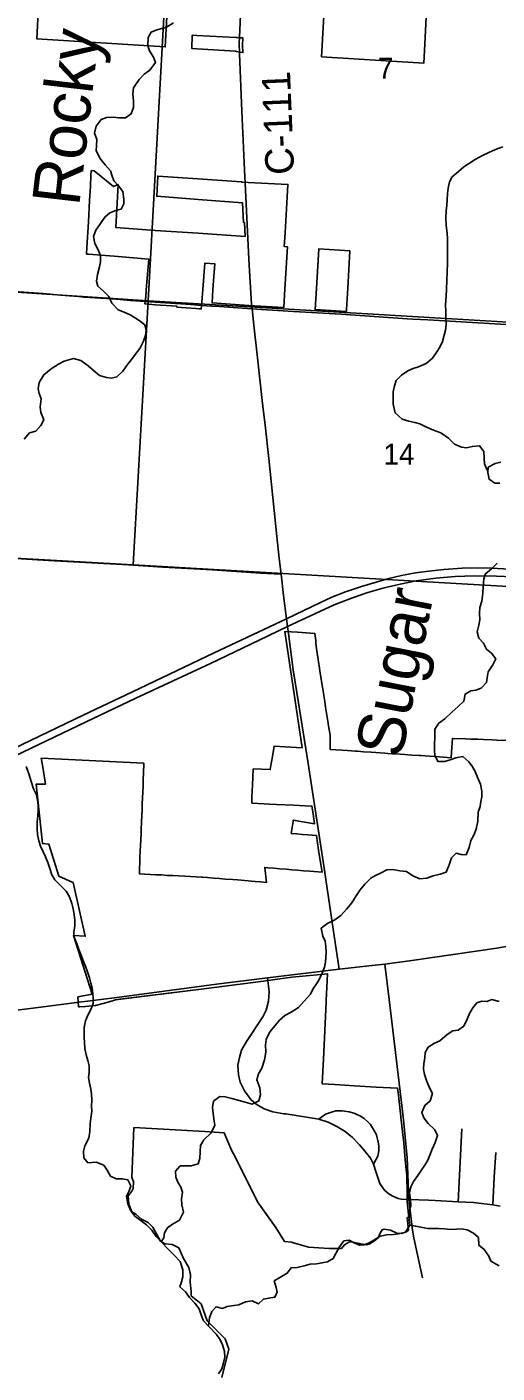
# Model space of a CAD drawing. Extents: x 114843 to 284848, y 317643 to 566895.
# Drawn here: x 249076 to 254029, y 425802 to 439982 of the extents above; entities that cross this region are included whole.
import ezdxf

# ---------------------------------------------------------------- set-up
doc = ezdxf.new("R2010")
doc.units = 0
for name, color, linetype in [('GM_X_City_Street', 7, 'Continuous'), ('GM_X_Corporation', 7, 'Continuous'), ('GM_X_County_Road', 7, 'Continuous'), ('GM_X_County_Road_Text', 7, 'Continuous'), ('GM_X_Minor_River', 7, 'Continuous'), ('GM_X_Minor_River_Text', 7, 'Continuous'), ('GM_X_Section', 7, 'Continuous'), ('GM_X_Section_Text', 7, 'Continuous'), ('GM_X_State_Route', 7, 'Continuous')]:
    doc.layers.add(name, color=color, linetype=linetype)

msp = doc.modelspace()

# ---------------------------------------------------------------- linework, layer by layer
at = {"layer": 'GM_X_City_Street'}
for p, q in [((253618, 427607), (253659, 428375)), ((253244, 426805), (253192, 427046))]:
    msp.add_line(p, q, dxfattribs=at)
for points in [[(248335, 434416), (248361, 434415), (248500, 434409), (249302, 434362), (250148, 434316), (250509, 434293), (251026, 434262), (251535, 434229), (251680, 434221), (251753, 434218)], [(253192, 427046), (253153, 427225), (253135, 427328), (253126, 427399), (253098, 427630), (253083, 428071), (253043, 428470), (253025, 428619), (252891, 429736), (252845, 430110)], [(251784, 428534), (251666, 428553), (251577, 428584), (251490, 428635), (251434, 428685), (251368, 428774), (251324, 428868), (251306, 428945), (251299, 429045), (251315, 429127), (251338, 429203), (251390, 429293), (251562, 429556), (251596, 429624), (251620, 429718), (251627, 429817), (251612, 429966)], [(253098, 427630), (253019, 427635), (252987, 427642), (252937, 427663), (252893, 427686), (252844, 427728), (252825, 427752), (252794, 427799), (252755, 427916), (252727, 428003), (252694, 428066), (252623, 428156), (252580, 428207), (252507, 428283), (252427, 428346), (252342, 428399), (252249, 428444), (252152, 428476), (251802, 428531), (251784, 428534)], [(252152, 428476), (252222, 428528), (252273, 428548), (252330, 428563), (252398, 428566), (252472, 428554), (252531, 428535), (252589, 428509), (252627, 428483), (252667, 428450), (252695, 428419), (252728, 428366), (252757, 428310), (252777, 428234), (252782, 428195), (252783, 428142), (252771, 428088), (252727, 428003)], [(253985, 427573), (253999, 427864), (254014, 428126)], [(254060, 427561), (253985, 427573), (253865, 427588), (253781, 427597), (253618, 427607), (253377, 427619), (253305, 427622), (253098, 427630)]]:
    msp.add_lwpolyline(points, dxfattribs=at)
at = {"layer": 'GM_X_Corporation'}
for points in [[(249300, 442206), (249182, 439856), (250534, 439772), (250573, 440538)], [(252295, 441726), (252183, 439727), (252180, 439669), (253257, 439600), (253264, 439735), (253320, 440854)], [(251129, 425757), (251204, 426055), (251166, 426162), (250975, 426351), (250910, 426531), (250808, 426615), (250805, 426662), (250797, 426759), (250801, 426837), (250783, 426914), (250727, 427009), (250675, 427120), (250607, 427156), (250534, 427165), (250482, 427192), (250462, 427229), (250402, 427338), (250352, 427389), (250284, 427423), (250223, 427475), (250180, 427502), (250150, 427580), (250141, 427668), (250183, 427718), (250196, 427746), (250200, 427819), (250181, 427861), (250203, 428388), (250950, 428345), (251154, 428334), (251232, 428150), (251273, 428072), (251506, 427605), (251696, 427340), (251698, 427337), (251791, 427187), (251862, 427181), (251886, 427174), (252041, 427129), (252259, 427113), (252276, 427113), (252349, 427114), (252386, 427114), (252389, 427114), (252420, 427154), (252467, 427180), (252497, 427186), (252611, 427159), (252654, 427154), (252687, 427164), (252746, 427202), (252775, 427227), (252796, 427276), (252819, 427312), (252839, 427318), (252906, 427309), (252974, 427274), (253021, 427271), (253075, 427290), (253097, 427309), (253092, 427340), (253083, 427442), (253098, 427444), (253082, 427607), (253080, 427688), (253077, 427888), (253071, 427947), (253062, 428047), (253046, 428228), (253043, 428254), (253020, 428465), (252992, 428728), (252981, 428802), (252754, 428815), (252527, 428829), (252320, 428841), (252186, 428849), (252199, 429107), (252230, 429709), (252230, 429726), (252244, 430006), (252133, 429996), (251868, 429973), (251666, 429945), (251567, 429932), (250939, 429849), (250011, 429734), (249933, 429710), (249798, 429673), (249692, 429664), (249620, 429660), (249613, 429765), (249762, 429792), (249566, 430410), (249690, 430403), (249562, 430969), (249553, 430973), (249413, 431035), (249307, 431374), (249242, 431380), (249172, 432004), (249273, 432006), (249239, 432205), (249227, 432280), (250309, 432226), (250309, 432213), (250302, 432048), (250299, 431983), (250297, 431923), (250294, 431858), (250291, 431798), (250289, 431738), (250286, 431673), (250284, 431613), (250282, 431585), (250281, 431548), (250278, 431483), (250275, 431424), (250272, 431359), (250270, 431299), (250267, 431237), (250262, 431061), (250433, 431052), (250493, 431049), (250553, 431045), (250613, 431042), (250673, 431039), (250738, 431035), (250798, 431032), (250858, 431029), (250918, 431026), (250931, 431025), (250978, 431021), (251044, 431016), (251104, 431011), (251164, 431006), (251244, 431000), (251294, 430996), (251479, 430981), (251538, 430976), (251601, 430971), (251581, 431128), (251614, 431125), (251678, 431119), (251742, 431114), (251807, 431109), (251866, 431103), (251926, 431098), (251990, 431093), (252055, 431088), (252185, 431077), (252165, 431201), (252148, 431309), (252125, 431463), (252037, 431471), (251978, 431476), (251920, 431481), (251860, 431486), (251880, 431613), (251882, 431627), (252106, 431589), (252090, 431692), (252078, 431774), (252071, 431775), (251886, 431784), (251704, 431793), (251633, 431796), (251576, 431799), (251447, 431806), (251446, 431870), (251449, 431932), (251452, 431994), (251460, 432166), (251639, 432159), (251650, 432222), (251660, 432277), (251682, 432406), (251796, 432399), (251974, 432387), (251792, 433613), (251926, 433608), (252109, 433593), (252118, 433519), (252121, 433492), (252124, 433458), (252133, 433385), (252143, 433317), (252151, 433269), (252153, 433256), (252163, 433195), (252169, 433158), (252187, 433044), (252192, 433011), (252204, 432938), (252214, 432878), (252223, 432817), (252243, 432689), (252250, 432644), (252254, 432620), (252264, 432559), (252270, 432523), (252271, 432372), (252453, 432359), (252538, 432353), (252560, 432352), (252623, 432347), (252703, 432342), (252752, 432338), (252847, 432332), (252877, 432330), (252927, 432326), (253007, 432321), (253056, 432317), (253087, 432315), (253131, 432312), (253206, 432307), (253224, 432306), (253366, 432296), (253422, 432292), (253545, 432283), (253549, 432345), (253559, 432488), (253696, 432483), (253746, 432481), (253796, 432479), (253826, 432478), (253886, 432475), (253976, 432472), (254025, 432470), (254148, 432466)], [(254148, 432466), (254025, 432470), (253976, 432472), (253886, 432475), (253826, 432478), (253796, 432479), (253746, 432481), (253696, 432483), (253559, 432488), (253549, 432345), (253545, 432283), (253422, 432292), (253366, 432296), (253224, 432306), (253206, 432307), (253131, 432312), (253087, 432315), (253056, 432317), (253007, 432321), (252927, 432326), (252877, 432330), (252847, 432332), (252752, 432338), (252703, 432342), (252623, 432347), (252560, 432352), (252538, 432353), (252453, 432359), (252271, 432372), (252270, 432523), (252264, 432559), (252254, 432620), (252250, 432644), (252243, 432689), (252223, 432817), (252214, 432878), (252204, 432938), (252192, 433011), (252187, 433044), (252169, 433158), (252163, 433195), (252153, 433256), (252151, 433269), (252143, 433317), (252133, 433385), (252124, 433458), (252121, 433492), (252118, 433519), (252109, 433593), (251926, 433608), (251792, 433613), (251974, 432387), (251796, 432399), (251682, 432406), (251660, 432277), (251650, 432222), (251639, 432159), (251460, 432166), (251452, 431994), (251449, 431932), (251446, 431870), (251447, 431806), (251576, 431799), (251633, 431796), (251704, 431793), (251886, 431784), (252071, 431775), (252078, 431774), (252090, 431692), (252106, 431589), (251882, 431627), (251880, 431613), (251860, 431486), (251920, 431481), (251978, 431476), (252037, 431471), (252125, 431463), (252148, 431309), (252165, 431201), (252185, 431077), (252055, 431088), (251990, 431093), (251926, 431098), (251866, 431103), (251807, 431109), (251742, 431114), (251678, 431119), (251614, 431125), (251581, 431128), (251601, 430971), (251538, 430976), (251479, 430981), (251294, 430996), (251244, 431000), (251164, 431006), (251104, 431011), (251044, 431016), (250978, 431021), (250931, 431025), (250918, 431026), (250858, 431029), (250798, 431032), (250738, 431035), (250673, 431039), (250613, 431042), (250553, 431045), (250493, 431049), (250433, 431052), (250262, 431061), (250267, 431237), (250270, 431299), (250272, 431359), (250275, 431424), (250278, 431483), (250281, 431548), (250282, 431585), (250284, 431613), (250286, 431673), (250289, 431738), (250291, 431798), (250294, 431858), (250297, 431923), (250299, 431983), (250302, 432048), (250309, 432213), (250309, 432226), (249227, 432280), (249239, 432205), (249273, 432006), (249172, 432004), (249242, 431380), (249307, 431374), (249413, 431035), (249553, 430973), (249562, 430969), (249690, 430403), (249566, 430410), (249762, 429792), (249613, 429765), (249620, 429660), (249635, 429661), (249692, 429664), (249798, 429673), (249933, 429710), (250011, 429734), (250056, 429740), (250939, 429849), (251567, 429932), (251666, 429945), (251868, 429973), (252133, 429996), (252244, 430006), (252230, 429726), (252230, 429709), (252199, 429107), (252186, 428849), (252320, 428841), (252527, 428829), (252754, 428815), (252981, 428802), (252992, 428728), (253020, 428465), (253043, 428254), (253046, 428228), (253062, 428047), (253071, 427947), (253077, 427888), (253080, 427688), (253082, 427607), (253098, 427444), (253083, 427442), (253092, 427340), (253097, 427309), (253075, 427290), (253021, 427271), (252974, 427274), (252906, 427309), (252839, 427318), (252819, 427312), (252796, 427276), (252775, 427227), (252746, 427202), (252687, 427164), (252654, 427154), (252611, 427159), (252497, 427186), (252467, 427180), (252420, 427154), (252389, 427114), (252386, 427114), (252349, 427114), (252276, 427113), (252259, 427113), (252041, 427129), (251886, 427174), (251862, 427181), (251791, 427187), (251698, 427337), (251506, 427605), (251273, 428072), (251232, 428150), (251154, 428334), (250950, 428345), (250203, 428388), (250181, 427861), (250200, 427819), (250196, 427746), (250183, 427718), (250141, 427668), (250150, 427580), (250180, 427502), (250223, 427475), (250284, 427423), (250352, 427389), (250402, 427338), (250462, 427229), (250482, 427192), (250534, 427165), (250607, 427156), (250675, 427120), (250727, 427009), (250783, 426914), (250801, 426837), (250797, 426759), (250805, 426662), (250808, 426615), (250910, 426531), (250975, 426351), (251166, 426162), (251204, 426055), (251129, 425757)]]:
    msp.add_lwpolyline(points, dxfattribs=at)
for points in [[(250866, 439892), (250818, 439895), (250812, 439756), (250867, 439753), (251275, 439727), (251284, 439723), (251315, 439718), (251351, 439712), (251351, 439721), (251348, 439782), (251352, 439867), (251318, 439869), (251290, 439870), (251278, 439871)], [(250755, 437023), (250855, 437016), (250887, 437014), (250913, 437012), (250919, 437083), (250930, 437218), (250950, 437493), (251056, 437486), (251036, 437218), (251026, 437075), (251220, 437061), (251415, 437048), (251475, 437044), (251782, 437025), (251794, 437224), (251797, 437276), (251807, 437441), (251817, 437612), (251821, 437667), (251787, 437669), (251795, 437815), (251803, 437940), (251810, 438067), (251818, 438194), (251826, 438323), (251408, 438344), (251345, 438348), (251336, 438349), (250877, 438381), (250454, 438411), (250444, 438198), (250879, 438166), (251347, 438131), (251357, 437923), (251367, 437922), (251375, 437774), (250881, 437808), (250427, 437839), (250012, 437870), (250037, 438321), (249987, 438300), (249784, 438468), (249754, 438469), (249751, 438416), (249745, 438305), (249736, 438155), (249724, 437928), (249709, 437659), (249705, 437590), (249725, 437587), (249996, 437566), (250359, 437537), (250334, 437213), (250328, 437133), (250327, 437125), (250320, 437064), (250426, 437056), (250654, 437041), (250654, 437031)], [(252441, 436986), (252442, 437006), (252455, 437229), (252477, 437622), (252151, 437644), (252125, 437226), (252112, 437005)]]:
    msp.add_lwpolyline(points, close=True, dxfattribs=at)
at = {"layer": 'GM_X_County_Road'}
for p, q in [((250321, 437091), (250804, 437057)), ((250804, 437057), (250915, 437049)), ((250915, 437049), (251021, 437042))]:
    msp.add_line(p, q, dxfattribs=at)
for points in [[(251316, 439870), (251330, 440188), (251345, 440502)], [(251315, 439709), (251313, 439807), (251316, 439870)], [(251375, 438335), (251372, 438399), (251340, 439094), (251315, 439698), (251315, 439709)], [(251442, 437062), (251426, 437354), (251415, 437535), (251375, 438335)], [(245087, 437418), (245136, 437416), (245468, 437399), (246355, 437357), (246896, 437331), (247607, 437292), (247806, 437279), (247999, 437265), (248390, 437234), (248697, 437215), (248853, 437204), (248996, 437192), (249247, 437173)], [(249247, 437173), (249430, 437158), (249619, 437141), (249677, 437137)], [(249677, 437137), (249913, 437122), (250020, 437113), (250166, 437102), (250321, 437091)], [(251021, 437042), (251106, 437036), (251347, 437019), (251449, 437012)], [(251449, 437012), (251443, 437047), (251442, 437062)], [(251449, 437012), (251547, 437006), (251718, 436994), (251883, 436985), (252386, 436955), (253080, 436908), (253143, 436905)], [(251830, 433592), (251821, 433665), (251810, 433748), (251779, 433993), (251753, 434218), (251735, 434384), (251710, 434614), (251623, 435436), (251585, 435787), (251560, 435988), (251553, 436046), (251502, 436529), (251468, 436839), (251449, 437012)], [(253143, 436905), (253299, 436897), (255241, 436781), (255810, 436738), (255890, 436734)], [(252367, 430058), (252303, 430478), (252205, 431145), (252038, 432222), (251937, 432861), (251881, 433211), (251830, 433592)], [(252845, 430110), (253131, 430148), (254026, 430277), (255117, 430471), (255237, 430499), (255458, 430571), (255762, 430679), (255890, 430725), (256382, 430912)], [(249772, 429727), (250025, 429758), (251072, 429899), (251612, 429966), (252367, 430058), (252711, 430095), (252845, 430110)], [(247932, 429530), (248520, 429570), (249196, 429653), (249625, 429709), (249772, 429727)]]:
    msp.add_lwpolyline(points, dxfattribs=at)
at = {"layer": 'GM_X_Minor_River'}
for points in [[(250619, 440025), (250547, 439981), (250497, 439967), (250445, 439953), (250384, 439928), (250352, 439870), (250351, 439782), (250367, 439732), (250411, 439664), (250429, 439608), (250371, 439528), (250311, 439484), (250259, 439429), (250199, 439341), (250193, 439279), (250199, 439201), (250199, 439133), (250175, 439067), (250115, 439024), (250043, 439026), (249983, 439030), (249914, 439028), (249860, 439006), (249804, 438938), (249788, 438864), (249811, 438796), (249809, 438729), (249807, 438679), (249845, 438599), (249899, 438531), (249955, 438467), (249975, 438411), (249993, 438361), (250041, 438307), (250086, 438247), (250098, 438169), (250096, 438119), (250070, 438063), (250014, 438050), (249948, 438024), (249897, 437980), (249853, 437910), (249801, 437842), (249777, 437774), (249792, 437702), (249822, 437641), (249850, 437575), (249852, 437507), (249840, 437455), (249818, 437373), (249810, 437305), (249822, 437251), (249884, 437199), (249938, 437141), (249971, 437071), (250037, 437003), (250099, 436977), (250171, 436945), (250259, 436891), (250317, 436843), (250334, 436793), (250326, 436732), (250304, 436672)], [(253933, 435314), (253924, 435314), (253898, 435380), (253894, 435441), (253888, 435511), (253844, 435571), (253769, 435563), (253705, 435549), (253653, 435554), (253579, 435588), (253517, 435651), (253437, 435705), (253359, 435734), (253280, 435770), (253216, 435800), (253162, 435816), (253100, 435830), (253030, 435850), (252954, 435916), (252935, 436008), (252933, 436059), (252935, 436137), (252947, 436203), (252967, 436259), (253023, 436315), (253089, 436359), (253145, 436385), (253200, 436402), (253282, 436438), (253350, 436494), (253394, 436558), (253426, 436610), (253454, 436668), (253486, 436789), (253492, 436851), (253490, 436935), (253488, 436985), (253487, 437055), (253493, 437147), (253497, 437219), (253501, 437312), (253503, 437404), (253507, 437492), (253507, 437560), (253507, 437750), (253503, 437809), (253493, 437895), (253489, 437973), (253492, 438045), (253498, 438105), (253502, 438157), (253506, 438229), (253512, 438283), (253528, 438350), (253556, 438402), (253624, 438460), (253680, 438508), (253738, 438548), (253799, 438586), (253875, 438627), (253943, 438659), (254013, 438691), (254089, 438719)], [(250304, 436672), (250264, 436596), (250218, 436532), (250178, 436480), (250134, 436428), (250086, 436355), (250025, 436297), (249967, 436281), (249915, 436289), (249841, 436309), (249775, 436365), (249721, 436411), (249645, 436467), (249566, 436489), (249470, 436461), (249410, 436429), (249332, 436380), (249256, 436318), (249206, 436238), (249196, 436170), (249206, 436120), (249228, 436066), (249216, 435982), (249222, 435921), (249254, 435843), (249224, 435785), (249170, 435725), (249104, 435705), (249046, 435641)], [(254058, 435176), (254006, 435176), (253944, 435218), (253932, 435288), (253934, 435344), (254008, 435385), (254070, 435399)], [(253827, 432070), (253799, 432138), (253769, 432188), (253731, 432242), (253667, 432296), (253596, 432282), (253546, 432264), (253478, 432244), (253406, 432244), (253372, 432310), (253368, 432360), (253368, 432412), (253372, 432510), (253374, 432584), (253414, 432649), (253480, 432695), (253552, 432765), (253620, 432823), (253680, 432879), (253692, 432954), (253754, 432990), (253804, 432994), (253862, 433016), (253916, 433076), (253926, 433126), (253936, 433190), (253984, 433261), (254014, 433325), (253970, 433385), (253916, 433427), (253884, 433491), (253838, 433545), (253820, 433609), (253835, 433681), (253847, 433737), (253845, 433803), (253847, 433868), (253869, 433934), (253877, 434016), (253881, 434092), (253889, 434168), (253907, 434222), (253969, 434274), (254029, 434335)], [(249068, 432192), (249098, 432114), (249124, 432024), (249144, 431958), (249174, 431900), (249188, 431838), (249196, 431784), (249194, 431729), (249190, 431669), (249184, 431609), (249183, 431537), (249189, 431477), (249201, 431407), (249219, 431351), (249243, 431301), (249273, 431241)], [(250490, 427186), (250517, 427226), (250527, 427280), (250557, 427332), (250611, 427369), (250683, 427411), (250727, 427497), (250709, 427573), (250703, 427639), (250715, 427709), (250697, 427760), (250665, 427814), (250645, 427864), (250643, 427928), (250691, 427984), (250743, 427984), (250805, 427984), (250881, 428006), (250897, 428062), (250901, 428137), (250905, 428199), (250941, 428259), (251013, 428329), (251055, 428411), (251045, 428479), (251037, 428540), (251031, 428600), (251041, 428666), (251109, 428716), (251163, 428712), (251233, 428696), (251311, 428674), (251376, 428654), (251448, 428636), (251520, 428668), (251538, 428733), (251528, 428807), (251498, 428891), (251516, 428955), (251550, 429015), (251578, 429101), (251592, 429184), (251589, 429260), (251595, 429316), (251635, 429396), (251691, 429464), (251737, 429518), (251792, 429569), (251860, 429605), (251936, 429653), (251992, 429717), (252064, 429795), (252088, 429847), (252140, 429922), (252178, 429996), (252210, 430076), (252222, 430132), (252226, 430182), (252228, 430236), (252226, 430295), (252218, 430351), (252194, 430403), (252177, 430489), (252245, 430543), (252310, 430571), (252382, 430623), (252444, 430690), (252498, 430756), (252546, 430830), (252588, 430894), (252634, 430952), (252698, 431015), (252748, 431043), (252800, 431067), (252866, 431103), (252930, 431107), (253004, 431093), (253073, 431085), (253143, 431041), (253215, 431009), (253289, 431015), (253355, 431041), (253429, 431056), (253493, 431080), (253525, 431154), (253547, 431228), (253599, 431278), (253652, 431264), (253702, 431260), (253734, 431338), (253754, 431411), (253784, 431467), (253810, 431533), (253825, 431617), (253831, 431711), (253849, 431769), (253859, 431822), (253867, 431872), (253867, 431930), (253855, 432004), (253827, 432070)], [(249273, 431241), (249297, 431181), (249317, 431118), (249337, 431052), (249369, 430996), (249432, 430936), (249490, 430878), (249526, 430818), (249548, 430748), (249564, 430692), (249574, 430634), (249582, 430574), (249582, 430518), (249572, 430443), (249574, 430393), (249603, 430325), (249623, 430265), (249645, 430211), (249673, 430137), (249697, 430077), (249715, 430027), (249735, 429965), (249751, 429909), (249763, 429855), (249771, 429796), (249775, 429746), (249773, 429696), (249754, 429638), (249720, 429580), (249694, 429512), (249680, 429442), (249678, 429387), (249678, 429337), (249682, 429283), (249688, 429221), (249700, 429153), (249718, 429095), (249732, 429037), (249732, 428969), (249726, 428915), (249734, 428857), (249748, 428794), (249756, 428744), (249760, 428676), (249758, 428612), (249759, 428560), (249753, 428510), (249743, 428430), (249739, 428345), (249727, 428275), (249685, 428197), (249673, 428139), (249675, 428069), (249719, 428017), (249805, 428023), (249885, 427991), (249921, 427939), (249958, 427875), (250016, 427849), (250084, 427849), (250140, 427837), (250172, 427775), (250152, 427723), (250124, 427667), (250138, 427584), (250170, 427510), (250212, 427454), (250265, 427416), (250337, 427364), (250393, 427308), (250439, 427242), (250497, 427178), (250559, 427112), (250632, 427042), (250690, 426978), (250720, 426888), (250720, 426816), (250706, 426763), (250688, 426711), (250748, 426657), (250788, 426599), (250845, 426537), (250891, 426477), (250911, 426417), (250937, 426351), (250997, 426289), (251073, 426209), (251113, 426153), (251137, 426101), (251158, 426029), (251160, 425970), (251146, 425910), (251128, 425846), (251094, 425794)], [(250990, 426296), (250993, 426331), (251001, 426383), (251023, 426449), (251069, 426501), (251135, 426483), (251185, 426502), (251255, 426512), (251307, 426520), (251380, 426554), (251448, 426562), (251516, 426530), (251568, 426582), (251624, 426592), (251688, 426600), (251714, 426655), (251700, 426705), (251682, 426773), (251740, 426809), (251818, 426853), (251858, 426909), (251924, 426915), (251998, 426933), (252061, 426948), (252125, 426952), (252185, 426964), (252241, 426974), (252303, 427008), (252331, 427062), (252369, 427132), (252415, 427195), (252469, 427201), (252523, 427175), (252579, 427151), (252629, 427153), (252680, 427173), (252732, 427201), (252796, 427243), (252866, 427257), (252938, 427263), (252990, 427267), (253064, 427286), (253108, 427360), (253102, 427424), (253102, 427506), (253122, 427562), (253118, 427632), (253106, 427700), (253122, 427765), (253148, 427819), (253194, 427883), (253228, 427935), (253268, 427991), (253300, 428043), (253322, 428097), (253346, 428162), (253378, 428232), (253402, 428306), (253372, 428364), (253304, 428430), (253257, 428492), (253235, 428548), (253269, 428622), (253325, 428669), (253347, 428747), (253319, 428799), (253289, 428873), (253263, 428947), (253253, 429003), (253257, 429063), (253267, 429123), (253273, 429180), (253303, 429234), (253371, 429276), (253427, 429300), (253503, 429368), (253563, 429406), (253619, 429415), (253677, 429457), (253713, 429531), (253739, 429591), (253773, 429651), (253817, 429703), (253869, 429721), (253922, 429717), (253972, 429736), (254052, 429716)], [(253108, 427360), (253172, 427348), (253242, 427336), (253295, 427326), (253357, 427324), (253413, 427324), (253475, 427320), (253537, 427314), (253603, 427318), (253653, 427320), (253713, 427310), (253780, 427274), (253832, 427230), (253836, 427150), (253892, 427104), (253942, 427032), (253964, 426982), (254050, 426932)]]:
    msp.add_lwpolyline(points, dxfattribs=at)
at = {"layer": 'GM_X_Section'}
for points in [[(245331, 442509), (245348, 442794), (250648, 442436), (250354, 437098), (245074, 437444), (245201, 439944), (245282, 441591)], [(250648, 442436), (256108, 442125), (255803, 436775), (250354, 437098)], [(245074, 437444), (250354, 437098), (250195, 434317), (244909, 434613), (245006, 436278), (245073, 437414)], [(255803, 436775), (255661, 434000), (250195, 434317), (250354, 437098)]]:
    msp.add_lwpolyline(points, close=True, dxfattribs=at)
at = {"layer": 'GM_X_State_Route'}
for points in [[(251511, 433607), (251810, 433748), (252169, 433920), (252289, 433974), (252431, 434031), (252599, 434089), (252754, 434135), (252890, 434172), (253023, 434202), (253170, 434230), (253311, 434249), (253468, 434268), (253661, 434282), (253907, 434284), (254286, 434265), (255526, 434197), (256833, 434125)], [(251522, 433522), (251821, 433665), (252313, 433893), (252507, 433970), (252668, 434023), (252841, 434073), (253009, 434114), (253177, 434146), (253383, 434176), (253586, 434194), (253792, 434201), (254023, 434195), (254195, 434188), (254280, 434183), (255519, 434117), (256831, 434041), (256947, 434037), (257588, 434000), (257624, 433998)], [(246836, 431311), (246953, 431368), (247922, 431816), (247993, 431852), (248779, 432222), (249702, 432663), (250223, 432910), (251010, 433278), (251522, 433522)], [(248744, 432290), (249667, 432731), (250188, 432978), (251047, 433389), (251511, 433607)]]:
    msp.add_lwpolyline(points, dxfattribs=at)

# ---------------------------------------------------------------- texts
at = {"layer": 'GM_X_County_Road_Text'}
msp.add_text('C-111', height=300, rotation=92.3451, dxfattribs=at).set_placement((251892, 438430))
at = {"layer": 'GM_X_Minor_River_Text'}
for s, rotation, p in [('Rocky', 83.3553, (249626, 438085)), ('Sugar', 78.9171, (253022, 432267))]:
    msp.add_text(s, height=500, rotation=rotation, dxfattribs=at).set_placement(p)
at = {"layer": 'GM_X_Section_Text'}
for s, p in [('7', (252774, 439436)), ('14', (252832, 435370))]:
    msp.add_text(s, height=221, rotation=0.4155, dxfattribs=at).set_placement(p)

doc.saveas('drawing.dxf')
